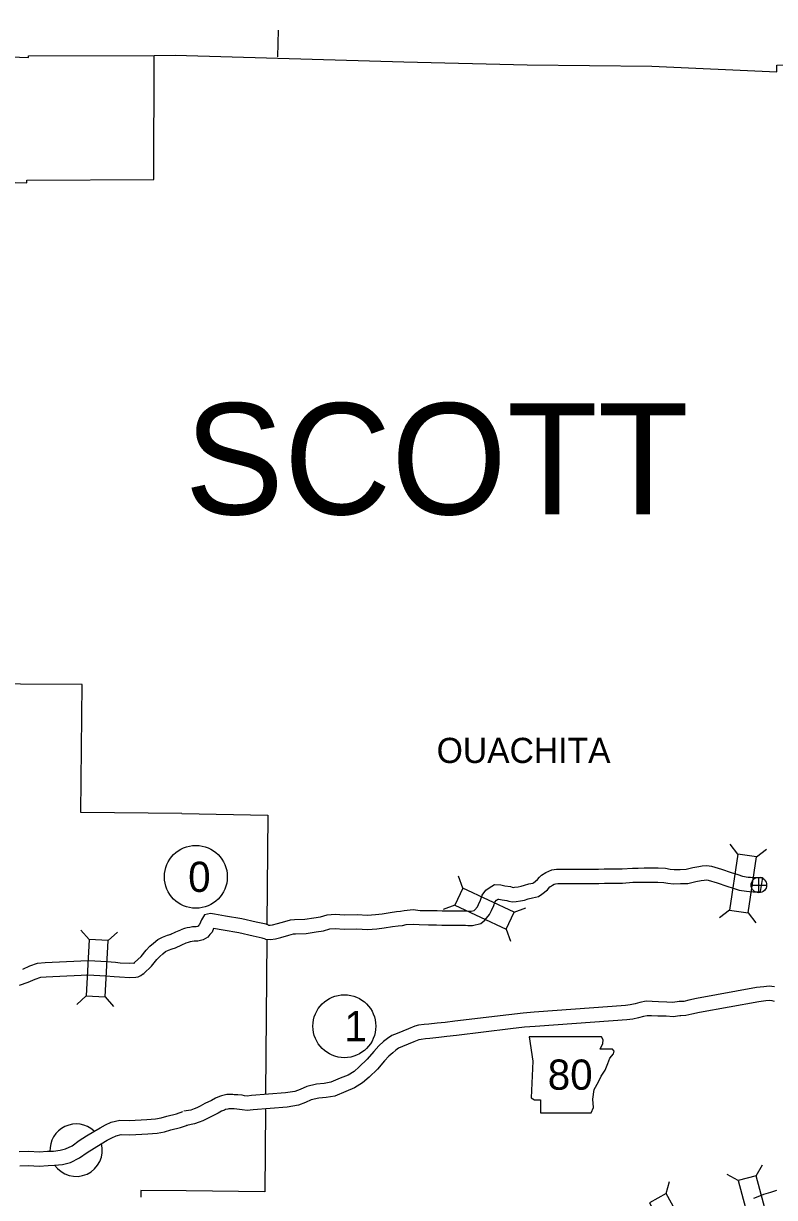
# Model space of a CAD drawing. Extents: x -939622 to -934245, y 1383184 to 1385301.
# Drawn here: x -936261.2 to -936213.9, y 1384317.3 to 1384391.2 of the extents above; entities that cross this region are included whole.
import ezdxf

# ---------------------------------------------------------------- set-up
doc = ezdxf.new("R2010")
doc.units = 0
for name, color, linetype in [('Default', 7, 'Continuous'), ('Level 10', 7, 'Continuous'), ('Level 2', 7, 'Continuous'), ('Level 20', 7, 'Continuous'), ('Level 21', 7, 'Continuous'), ('Level 24', 7, 'Continuous'), ('Level 26', 7, 'Continuous'), ('Level 27', 7, 'Continuous'), ('Level 8', 7, 'Continuous')]:
    doc.layers.add(name, color=color, linetype=linetype)

msp = doc.modelspace()

# ---------------------------------------------------------------- linework, layer by layer
at = {"layer": 'Level 10'}
msp.add_line((-936214.68, 1384337.414), (-936214.827, 1384336.526), dxfattribs=at)
for points in [[(-936245.772, 1384334.425), (-936245.674, 1384334.418), (-936245.515, 1384334.44), (-936245.215, 1384334.517), (-936244.736, 1384334.644), (-936244.391, 1384334.746), (-936244.128, 1384334.776), (-936243.495, 1384334.789), (-936242.916, 1384334.883), (-936242.511, 1384334.944), (-936242.074, 1384335.073), (-936241.572, 1384335.11), (-936240.988, 1384335.07), (-936240.193, 1384335.079), (-936239.55, 1384335.039), (-936239.04, 1384335.089), (-936238.609, 1384335.134), (-936238.116, 1384335.215), (-936237.721, 1384335.28), (-936237.465, 1384335.297), (-936237.233, 1384335.346), (-936236.667, 1384335.393), (-936236.231, 1384335.35), (-936235.693, 1384335.341), (-936235.167, 1384335.335), (-936234.84, 1384335.314), (-936234.432, 1384335.319), (-936234.066, 1384335.325), (-936233.52, 1384335.313), (-936233.346, 1384335.312), (-936233.182, 1384335.301), (-936233.027, 1384335.296), (-936232.836, 1384335.346), (-936232.79, 1384335.383), (-936232.619, 1384335.581), (-936232.556, 1384335.716), (-936232.428, 1384335.991), (-936232.322, 1384336.296), (-936232.084, 1384336.61), (-936231.886, 1384336.772), (-936231.549, 1384336.972), (-936231.148, 1384336.95), (-936230.893, 1384336.894), (-936230.543, 1384336.841), (-936230.442, 1384336.803), (-936230.383, 1384336.797), (-936230.286, 1384336.799), (-936230.063, 1384336.839), (-936229.873, 1384336.872), (-936229.668, 1384336.938), (-936229.377, 1384337.011), (-936229.131, 1384337.068), (-936229.097, 1384337.089), (-936228.846, 1384337.301), (-936228.724, 1384337.433), (-936228.6, 1384337.565), (-936228.327, 1384337.73), (-936228.13, 1384337.825), (-936227.93, 1384337.892), (-936227.638, 1384337.942), (-936227.005, 1384337.942), (-936225.005, 1384337.936), (-936224.648, 1384337.961), (-936223.518, 1384337.97), (-936222.864, 1384338.013), (-936222.497, 1384338.013), (-936222.137, 1384338.02), (-936221.247, 1384338.029), (-936220.785, 1384337.995), (-936220.501, 1384337.951), (-936220.233, 1384337.915), (-936219.871, 1384337.929), (-936219.494, 1384337.939), (-936219.059, 1384338.047), (-936218.685, 1384338.108), (-936218.47, 1384338.141), (-936218.177, 1384338.18), (-936217.893, 1384338.129), (-936217.25, 1384337.936), (-936216.656, 1384337.73), (-936216.241, 1384337.61), (-936215.934, 1384337.498), (-936215.585, 1384337.448), (-936215.443, 1384337.433), (-936215.216, 1384337.424), (-936215.019, 1384337.413), (-936214.785, 1384337.433), (-936214.68, 1384337.414)], [(-936245.958, 1384333.537), (-936245.646, 1384333.513), (-936245.339, 1384333.556), (-936244.988, 1384333.647), (-936244.493, 1384333.777), (-936244.211, 1384333.861), (-936244.068, 1384333.877), (-936243.413, 1384333.89), (-936242.777, 1384333.994), (-936242.316, 1384334.063), (-936241.911, 1384334.183), (-936241.569, 1384334.208), (-936241.014, 1384334.17), (-936240.216, 1384334.178), (-936239.534, 1384334.136), (-936238.949, 1384334.193), (-936238.488, 1384334.242), (-936237.97, 1384334.327), (-936237.618, 1384334.384), (-936237.341, 1384334.403), (-936237.101, 1384334.454), (-936236.674, 1384334.49), (-936236.282, 1384334.451), (-936235.706, 1384334.442), (-936235.201, 1384334.435), (-936234.863, 1384334.414), (-936234.419, 1384334.419), (-936234.068, 1384334.425), (-936233.534, 1384334.413), (-936233.379, 1384334.412), (-936233.225, 1384334.402), (-936232.925, 1384334.393), (-936232.417, 1384334.525), (-936232.16, 1384334.737), (-936231.858, 1384335.085), (-936231.74, 1384335.335), (-936231.593, 1384335.653), (-936231.519, 1384335.866), (-936231.432, 1384335.981), (-936231.369, 1384336.032), (-936231.325, 1384336.058), (-936231.271, 1384336.055), (-936231.057, 1384336.008), (-936230.771, 1384335.965), (-936230.655, 1384335.922), (-936230.42, 1384335.895), (-936230.194, 1384335.902), (-936229.909, 1384335.952), (-936229.657, 1384335.996), (-936229.419, 1384336.072), (-936229.167, 1384336.136), (-936228.779, 1384336.225), (-936228.564, 1384336.362), (-936228.222, 1384336.649), (-936228.065, 1384336.82), (-936228.029, 1384336.858), (-936227.897, 1384336.938), (-936227.791, 1384336.99), (-936227.71, 1384337.016), (-936227.56, 1384337.042), (-936227.006, 1384337.042), (-936224.975, 1384337.036), (-936224.614, 1384337.061), (-936223.485, 1384337.07), (-936222.834, 1384337.113), (-936222.488, 1384337.113), (-936222.124, 1384337.12), (-936221.276, 1384337.129), (-936220.888, 1384337.1), (-936220.631, 1384337.06), (-936220.275, 1384337.012), (-936219.841, 1384337.03), (-936219.373, 1384337.041), (-936218.877, 1384337.165), (-936218.544, 1384337.219), (-936218.341, 1384337.25), (-936218.198, 1384337.27), (-936218.103, 1384337.253), (-936217.527, 1384337.08), (-936216.929, 1384336.872), (-936216.521, 1384336.754), (-936216.155, 1384336.621), (-936215.694, 1384336.554), (-936215.505, 1384336.535), (-936215.259, 1384336.525), (-936215.007, 1384336.511), (-936214.827, 1384336.526)], [(-936245.772, 1384334.424), (-936245.93, 1384334.478), (-936246.559, 1384334.605), (-936247.461, 1384334.811), (-936248.477, 1384334.982), (-936249.169, 1384335.115), (-936249.43, 1384335.161), (-936249.794, 1384335.068)], [(-936249.794, 1384335.068), (-936250.002, 1384334.745), (-936250.107, 1384334.46), (-936250.155, 1384334.407), (-936250.193, 1384334.36), (-936250.24, 1384334.332), (-936250.319, 1384334.313), (-936250.391, 1384334.316), (-936250.566, 1384334.302), (-936250.735, 1384334.272), (-936250.886, 1384334.242), (-936251.062, 1384334.204), (-936251.282, 1384334.132)], [(-936254.262, 1384332.031), (-936254.202, 1384332.076), (-936253.797, 1384332.454), (-936253.48, 1384332.852), (-936253.237, 1384333.095), (-936253.02, 1384333.292), (-936252.748, 1384333.512), (-936252.439, 1384333.666), (-936252.132, 1384333.782), (-936251.91, 1384333.85)], [(-936251.967, 1384333.828), (-936251.602, 1384333.997), (-936251.282, 1384334.132)], [(-936249.239, 1384334.213), (-936249.324, 1384333.981), (-936249.472, 1384333.821), (-936249.593, 1384333.669), (-936249.897, 1384333.489), (-936250.231, 1384333.408), (-936250.374, 1384333.414), (-936250.45, 1384333.408), (-936250.569, 1384333.387), (-936250.705, 1384333.36), (-936250.828, 1384333.334), (-936250.983, 1384333.283)], [(-936245.958, 1384333.537), (-936246.165, 1384333.607), (-936246.749, 1384333.725), (-936247.636, 1384333.927), (-936248.637, 1384334.096), (-936249.239, 1384334.212)], [(-936253.724, 1384331.31), (-936253.624, 1384331.385), (-936253.134, 1384331.841), (-936252.808, 1384332.251), (-936252.616, 1384332.443), (-936252.434, 1384332.608), (-936252.259, 1384332.75), (-936252.078, 1384332.84), (-936251.84, 1384332.93), (-936251.618, 1384332.998)], [(-936251.618, 1384332.998), (-936251.238, 1384333.173), (-936250.948, 1384333.296)], [(-936261.237, 1384331.658), (-936260.801, 1384331.847), (-936260.309, 1384332.035), (-936259.822, 1384332.073), (-936259.398, 1384332.094), (-936257.117, 1384332.2), (-936256.708, 1384332.167), (-936255.953, 1384332.126), (-936255.407, 1384332.078), (-936255.105, 1384332.056), (-936254.505, 1384332.028), (-936254.198, 1384332.047)], [(-936261.438, 1384330.635), (-936260.91, 1384330.819), (-936260.461, 1384331.013), (-936260.11, 1384331.148), (-936259.765, 1384331.175), (-936259.355, 1384331.195), (-936257.132, 1384331.298), (-936256.768, 1384331.269), (-936256.018, 1384331.228), (-936255.479, 1384331.181), (-936255.158, 1384331.158), (-936254.498, 1384331.127), (-936254.116, 1384331.151)], [(-936254.116, 1384331.151), (-936253.977, 1384331.175), (-936253.805, 1384331.24), (-936253.7, 1384331.329)], [(-936213.922, 1384330.545), (-936214.261, 1384330.585), (-936214.585, 1384330.545), (-936215.052, 1384330.485), (-936218.824, 1384329.803), (-936219.317, 1384329.694), (-936219.636, 1384329.622), (-936219.846, 1384329.606), (-936219.917, 1384329.608), (-936220.333, 1384329.557), (-936220.708, 1384329.581), (-936221.227, 1384329.584), (-936221.628, 1384329.61), (-936222.003, 1384329.623), (-936222.391, 1384329.552), (-936222.701, 1384329.457), (-936222.999, 1384329.395), (-936223.31, 1384329.351), (-936224.139, 1384329.289), (-936229.049, 1384328.938), (-936229.74, 1384328.888), (-936230.645, 1384328.778), (-936234.039, 1384328.365), (-936234.65, 1384328.296), (-936235.147, 1384328.24), (-936235.689, 1384328.184), (-936235.981, 1384328.162), (-936236.326, 1384328.115), (-936236.57, 1384328.059), (-936236.969, 1384327.9), (-936237.685, 1384327.603), (-936238.02, 1384327.464), (-936238.287, 1384327.277), (-936238.531, 1384327.086), (-936238.839, 1384326.817), (-936239.139, 1384326.471), (-936239.574, 1384325.981), (-936240.062, 1384325.502), (-936240.39, 1384325.209), (-936240.763, 1384324.976), (-936241.259, 1384324.779), (-936241.849, 1384324.525), (-936242.263, 1384324.459), (-936242.751, 1384324.414), (-936243.371, 1384324.271), (-936243.787, 1384324.083), (-936244.123, 1384323.954), (-936244.702, 1384323.867), (-936246.84, 1384323.692), (-936247.124, 1384323.655), (-936247.279, 1384323.674), (-936247.437, 1384323.707), (-936247.698, 1384323.744), (-936247.926, 1384323.748)], [(-936213.915, 1384329.617), (-936214.081, 1384329.658), (-936214.259, 1384329.679), (-936214.473, 1384329.652), (-936214.915, 1384329.595), (-936218.646, 1384328.92), (-936219.121, 1384328.815), (-936219.502, 1384328.73), (-936219.83, 1384328.704), (-936219.879, 1384328.706), (-936220.306, 1384328.653), (-936220.74, 1384328.681), (-936221.258, 1384328.684), (-936221.673, 1384328.711), (-936221.938, 1384328.72), (-936222.178, 1384328.676), (-936222.477, 1384328.585), (-936222.843, 1384328.508), (-936223.213, 1384328.455), (-936224.073, 1384328.391), (-936228.985, 1384328.04), (-936229.653, 1384327.992), (-936230.537, 1384327.885), (-936233.933, 1384327.471), (-936234.549, 1384327.401), (-936235.051, 1384327.345), (-936235.61, 1384327.287), (-936235.887, 1384327.267), (-936236.164, 1384327.229), (-936236.301, 1384327.197), (-936236.63, 1384327.066), (-936237.34, 1384326.772), (-936237.583, 1384326.671), (-936237.75, 1384326.553), (-936237.958, 1384326.391), (-936238.201, 1384326.18), (-936238.463, 1384325.877), (-936238.921, 1384325.361), (-936239.447, 1384324.844), (-936239.848, 1384324.487), (-936240.356, 1384324.17), (-936240.915, 1384323.948), (-936241.596, 1384323.654), (-936242.15, 1384323.566), (-936242.608, 1384323.523), (-936243.081, 1384323.414), (-936243.44, 1384323.252), (-936243.892, 1384323.079), (-936244.598, 1384322.972), (-936246.746, 1384322.796), (-936247.12, 1384322.748), (-936247.426, 1384322.785), (-936247.593, 1384322.82), (-936247.77, 1384322.845), (-936247.943, 1384322.848)], [(-936247.904, 1384323.747), (-936248.02, 1384323.755), (-936248.171, 1384323.764), (-936248.395, 1384323.757), (-936248.562, 1384323.714), (-936248.742, 1384323.668), (-936248.86, 1384323.626), (-936249.106, 1384323.535), (-936249.362, 1384323.389), (-936249.777, 1384323.184), (-936250.067, 1384323.032), (-936250.281, 1384322.922), (-936250.449, 1384322.857), (-936250.663, 1384322.779), (-936251.103, 1384322.7)], [(-936261.471, 1384320.179), (-936260.866, 1384320.189), (-936260.208, 1384320.16), (-936259.692, 1384320.186), (-936259.315, 1384320.202), (-936258.885, 1384320.248), (-936258.542, 1384320.331), (-936258.141, 1384320.533), (-936257.692, 1384320.86), (-936257.225, 1384321.153), (-936256.777, 1384321.434), (-936256.367, 1384321.666), (-936256.042, 1384321.84), (-936255.67, 1384322.017), (-936255.137, 1384322.144), (-936254.521, 1384322.116), (-936253.427, 1384322.192), (-936252.89, 1384322.229), (-936252.525, 1384322.287), (-936252.169, 1384322.397), (-936251.563, 1384322.546), (-936251.171, 1384322.682)], [(-936247.965, 1384322.849), (-936248.077, 1384322.857), (-936248.184, 1384322.863), (-936248.266, 1384322.861), (-936248.338, 1384322.842), (-936248.48, 1384322.806), (-936248.553, 1384322.78), (-936248.724, 1384322.717), (-936248.939, 1384322.594), (-936249.369, 1384322.382), (-936249.652, 1384322.233), (-936249.914, 1384322.099), (-936250.134, 1384322.014), (-936250.427, 1384321.907), (-936250.943, 1384321.814)], [(-936261.435, 1384319.28), (-936260.878, 1384319.289), (-936260.205, 1384319.259), (-936259.649, 1384319.287), (-936259.247, 1384319.304), (-936258.731, 1384319.36), (-936258.23, 1384319.48), (-936257.67, 1384319.763), (-936257.187, 1384320.114), (-936256.747, 1384320.391), (-936256.317, 1384320.661), (-936255.933, 1384320.877), (-936255.636, 1384321.037), (-936255.369, 1384321.164), (-936255.052, 1384321.239), (-936254.511, 1384321.214), (-936253.365, 1384321.294), (-936252.788, 1384321.334), (-936252.321, 1384321.408), (-936251.929, 1384321.53), (-936251.308, 1384321.682), (-936250.875, 1384321.832)], [(-936213.797, 1384317.716), (-936214.179, 1384317.601), (-936214.606, 1384317.46), (-936214.97, 1384317.322), (-936215.244, 1384317.221)]]:
    msp.add_lwpolyline(points, dxfattribs=at)
at = {"layer": 'Level 2'}
for points in [[(-936284.95, 1384391.168), (-936284.969, 1384389.68), (-936277.208, 1384389.493), (-936268.829, 1384389.314), (-936260.873, 1384389.018), (-936260.871, 1384389.123), (-936252.961, 1384389.153), (-936251.651, 1384389.164)], [(-936251.651, 1384389.164), (-936245.181, 1384388.984), (-936237.26, 1384388.754), (-936229.485, 1384388.558), (-936221.642, 1384388.485), (-936213.787, 1384388.119), (-936213.776, 1384388.554), (-936205.7, 1384388.555), (-936197.96, 1384388.385), (-936195.486, 1384388.386)]]:
    msp.add_lwpolyline(points, dxfattribs=at)
at = {"layer": 'Level 20'}
for p, q in [((-936216.239, 1384338.889), (-936216.712, 1384339.523)), ((-936215.063, 1384338.718), (-936214.428, 1384339.191)), ((-936233.541, 1384336.753), (-936233.809, 1384337.498)), ((-936234.045, 1384335.677), (-936234.79, 1384335.408)), ((-936230.315, 1384335.238), (-936229.57, 1384335.507)), ((-936216.751, 1384335.362), (-936217.386, 1384334.888)), ((-936215.575, 1384335.191), (-936215.102, 1384334.556)), ((-936257.056, 1384333.52), (-936257.585, 1384334.11)), ((-936255.87, 1384333.456), (-936255.281, 1384333.984)), ((-936230.82, 1384334.162), (-936230.551, 1384333.417)), ((-936257.25, 1384329.962), (-936257.84, 1384329.433)), ((-936256.064, 1384329.897), (-936255.535, 1384329.307)), ((-936215.07, 1384318.648), (-936214.674, 1384319.334)), ((-936220.752, 1384317.524), (-936220.534, 1384318.285)), ((-936216.217, 1384318.339), (-936216.903, 1384318.734))]:
    msp.add_line(p, q, dxfattribs=at)
for points in [[(-936215.575, 1384335.191), (-936215.063, 1384338.718), (-936216.239, 1384338.889), (-936216.751, 1384335.362)], [(-936234.045, 1384335.677), (-936230.82, 1384334.162), (-936230.315, 1384335.238), (-936233.541, 1384336.753)], [(-936256.064, 1384329.897), (-936255.87, 1384333.456), (-936257.056, 1384333.52), (-936257.25, 1384329.962)], [(-936216.217, 1384318.339), (-936215.291, 1384314.897), (-936214.144, 1384315.206), (-936215.07, 1384318.648)], [(-936221.791, 1384316.947), (-936220.061, 1384313.831), (-936219.023, 1384314.407), (-936220.752, 1384317.524)]]:
    msp.add_lwpolyline(points, close=True, dxfattribs=at)
at = {"layer": 'Level 21'}
msp.add_lwpolyline([(-936229.37, 1384327.382), (-936229.142, 1384325.859), (-936229.243, 1384323.55), (-936229.04, 1384323.423), (-936228.66, 1384323.423), (-936228.66, 1384322.611), (-936225.462, 1384322.611), (-936225.31, 1384322.941), (-936225.361, 1384323.474), (-936225.285, 1384324.083), (-936225.005, 1384324.565), (-936224.828, 1384324.92), (-936224.574, 1384325.301), (-936224.422, 1384325.707), (-936224.295, 1384326.037), (-936224.066, 1384326.316), (-936224.016, 1384326.494), (-936224.117, 1384326.621), (-936224.904, 1384326.621), (-936224.726, 1384326.976), (-936224.701, 1384327.204), (-936224.806, 1384327.38)], close=True, dxfattribs=at)
at = {"layer": 'Level 24'}
for start, end in [(47.24877, 183.04696), (214.52013, 14.57303)]:
    msp.add_arc((-936257.883, 1384320.254), 1.65, start, end, dxfattribs=at)
at = {"layer": 'Level 26'}
for p, q in [((-936214.907, 1384336.453), (-936214.907, 1384337.428)), ((-936215.394, 1384336.94), (-936214.419, 1384336.94))]:
    msp.add_line(p, q, dxfattribs=at)
msp.add_circle((-936214.907, 1384336.94), 0.487, dxfattribs=at)
at = {"layer": 'Level 27'}
for centre in [(-936250.347, 1384337.459), (-936241, 1384328.057)]:
    msp.add_circle(centre, 1.98, dxfattribs=at)
at = {"layer": 'Level 8'}
for points in [[(-936245.177, 1384389.062), (-936245.148, 1384390.747)], [(-936285.119, 1384375.095), (-936285.019, 1384381.762), (-936277.286, 1384381.59), (-936269, 1384381.379), (-936260.992, 1384381.147), (-936260.98, 1384381.297), (-936252.987, 1384381.356), (-936252.966, 1384389.142)], [(-936251.231, 1384341.442), (-936257.583, 1384341.509), (-936257.502, 1384349.572), (-936261.387, 1384349.578), (-936269.319, 1384349.746), (-936277.247, 1384349.847), (-936277.328, 1384349.862), (-936285.169, 1384349.978), (-936285.214, 1384349.993), (-936293.007, 1384350.098), (-936293.07, 1384350.107), (-936299.21, 1384350.25)], [(-936251.231, 1384341.442), (-936245.817, 1384341.339), (-936245.872, 1384334.472)], [(-936245.879, 1384333.521), (-936245.956, 1384323.83)], [(-936245.964, 1384322.816), (-936246.005, 1384317.639), (-936250.966, 1384317.693)], [(-936250.966, 1384317.693), (-936253.802, 1384317.711), (-936253.807, 1384317.29)]]:
    msp.add_lwpolyline(points, dxfattribs=at)

# ---------------------------------------------------------------- texts
at = {"layer": 'Default'}
msp.add_text('SCOTT', height=7, dxfattribs=at).set_placement((-936251.052, 1384360.27))
at = {"layer": 'Level 21'}
msp.add_text('80', height=1.9008, dxfattribs=at).set_placement((-936228.199, 1384324.06))
at = {"layer": 'Level 27'}
for s, p in [('0', (-936250.831, 1384336.509)), ('1', (-936241, 1384327.107))]:
    msp.add_text(s, height=1.901, dxfattribs=at).set_placement(p)
at = {"layer": 'Level 8'}
msp.add_text('OUACHITA', height=1.584, dxfattribs=at).set_placement((-936235.188, 1384344.624))

doc.saveas('drawing.dxf')
